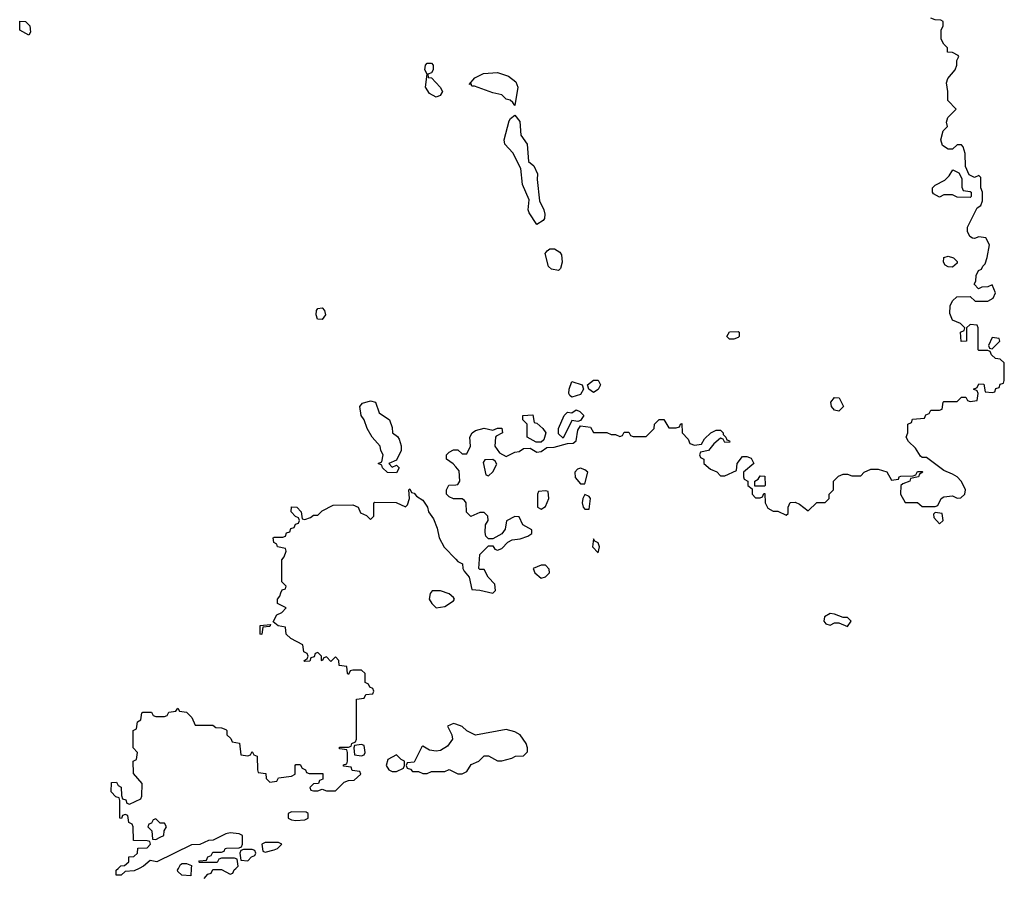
# Model space of a CAD drawing. Header units: inches. Extents: x 2601469 to 2753575, y 449403 to 582909.
# Tile 331 of 350: x 2708008 to 2712506, y 509959 to 513879. Entities that reach past the tile are written whole.
import ezdxf

# ---------------------------------------------------------------- set-up
doc = ezdxf.new("R2010")
doc.units = ezdxf.units.IN
doc.header["$MEASUREMENT"] = 0
for name, color, linetype in [('C7500', 7, 'Continuous'), ('C7501', 7, 'Continuous'), ('C7511', 7, 'Continuous')]:
    doc.layers.add(name, color=color, linetype=linetype)

msp = doc.modelspace()

# ---------------------------------------------------------------- linework, layer by layer
at = {"layer": 'C7500', "color": 4, "elevation": 4}
for points in [[(2708554.4, 510000), (2708531.6, 509988.4), (2708490, 509986), (2708471.6, 509968.4), (2708448.7, 509968.7), (2708448.9, 509991.1), (2708457.8, 510000)], [(2708791.9, 510000), (2708790, 509966), (2708748.4, 509968.4), (2708730, 509986), (2708728.4, 509991.6), (2708733.3, 510000)], [(2708850, 509954), (2708867.3, 509972.7), (2708882, 509978), (2708890, 509994), (2708930, 509994), (2708970, 509974), (2708982, 509978), (2708987.3, 509992.7), (2708995.2, 510000)]]:
    msp.add_lwpolyline(points, dxfattribs=at)
at = {"layer": 'C7501', "color": 4, "elevation": 4}
for points in [[(2708050, 513808), (2708008, 513830), (2708009, 513871), (2708034, 513870), (2708054, 513850), (2708058, 513822)], [(2709910, 513524), (2709880.8, 513540.8), (2709862.6, 513570), (2709869.5, 513629.5), (2709858.4, 513650), (2709862, 513670), (2709870, 513679.1), (2709890, 513680.5), (2709897, 513670), (2709897, 513650), (2709890, 513636), (2709872, 513630), (2709874, 513614), (2709890, 513612), (2709928.7, 513570), (2709939.3, 513550), (2709928.6, 513531.4)], [(2709390, 512509), (2709368.7, 512510), (2709362, 512530), (2709364, 512550), (2709370, 512558), (2709390, 512561), (2709401, 512550), (2709404.7, 512530)], [(2709710, 511834), (2709730, 511842), (2709742, 511830), (2709730, 511808), (2709688.4, 511808.4), (2709666, 511830), (2709662, 511842), (2709646, 511850), (2709662, 511858), (2709668, 511890), (2709658, 511910), (2709655.3, 511930), (2709618, 511970), (2709595.3, 512010), (2709582, 512050), (2709568, 512070), (2709562, 512110), (2709574.6, 512125.4), (2709610, 512136), (2709634, 512130), (2709650, 512082), (2709698, 512050), (2709710, 512014), (2709711.3, 511990), (2709734, 511974), (2709742, 511962), (2709750.9, 511930.9), (2709751, 511910), (2709730, 511866), (2709694, 511850)], [(2709930, 511268.7), (2709892, 511268), (2709883.6, 511256.4), (2709878, 511230), (2709891.3, 511210), (2709910, 511191.3), (2709950, 511196), (2709990, 511222), (2709994, 511230), (2709990, 511238), (2709970, 511255.3)], [(2709110, 511068), (2709106, 511070), (2709106, 511110), (2709154, 511114), (2709150, 511106), (2709118, 511102), (2709114, 511070)], [(2709570, 510566), (2709538, 510562), (2709534, 510550), (2709538, 510518), (2709570, 510514), (2709582, 510518), (2709586, 510530), (2709582, 510562)], [(2709730, 510518), (2709690, 510498), (2709682, 510470), (2709694, 510450), (2709710, 510442), (2709730, 510442), (2709762, 510458), (2709766, 510470), (2709766, 510490), (2709750, 510498)], [(2709250, 510258), (2709234, 510250), (2709234, 510230), (2709250, 510222), (2709270, 510218), (2709310, 510222), (2709326, 510230), (2709326, 510250), (2709316.4, 510256.4)], [(2708630, 510226), (2708618, 510222), (2708610, 510206), (2708598, 510202), (2708594, 510190), (2708611.6, 510171.6), (2708614, 510134), (2708630, 510132), (2708650, 510142), (2708666, 510150), (2708668, 510172), (2708678, 510190), (2708670, 510206), (2708650, 510206)], [(2709190, 510118), (2709130, 510118), (2709114, 510110), (2709118, 510078), (2709130, 510074), (2709170, 510084.7), (2709186, 510090), (2709206, 510110)], [(2709070, 510086), (2709030, 510086), (2709018, 510082), (2709014, 510070), (2709018, 510038), (2709050, 510034), (2709067.3, 510052.7), (2709082, 510058), (2709086, 510070), (2709082, 510082)]]:
    msp.add_lwpolyline(points, close=True, dxfattribs=at)
for points in [[(2710000, 511835.1), (2709988.4, 511848.4), (2709958, 511870), (2709958, 511890), (2709970, 511902), (2709990, 511912), (2710000, 511912)], [(2710000, 511688), (2709990, 511688), (2709970, 511698), (2709958, 511710), (2709958, 511730), (2709968.9, 511751.1), (2710000, 511753.3)], [(2708457.8, 510000), (2708470, 510012), (2708487.3, 510012.7), (2708506, 510030), (2708507.3, 510052.7), (2708530, 510054), (2708546, 510070), (2708547.3, 510092.7), (2708590, 510094), (2708606, 510110), (2708602, 510122), (2708590, 510126), (2708527.3, 510127.3), (2708526, 510190), (2708522, 510202), (2708506, 510210), (2708502, 510242), (2708490, 510246), (2708478, 510242), (2708472.7, 510227.3), (2708466, 510230), (2708466, 510310), (2708462, 510322), (2708447.3, 510327.3), (2708426, 510350), (2708427.3, 510392.7), (2708450, 510394), (2708458, 510378), (2708471.6, 510371.6), (2708472.7, 510332.7), (2708478, 510318), (2708492.7, 510312.7), (2708498, 510298), (2708510, 510294), (2708562, 510318), (2708566, 510330), (2708567.3, 510387.3), (2708527.3, 510432.7), (2708526, 510490), (2708542, 510498), (2708546, 510530), (2708526, 510550), (2708526, 510630), (2708542, 510638), (2708546, 510670), (2708562, 510678), (2708566, 510710), (2708570, 510714), (2708610, 510714), (2708618, 510698), (2708630, 510694), (2708670, 510694), (2708682, 510698), (2708690, 510714), (2708722, 510718), (2708730, 510732), (2708738, 510718), (2708770, 510714), (2708794, 510690), (2708810, 510654), (2708890, 510654), (2708903.6, 510643.6), (2708930, 510642), (2708950, 510634), (2708954, 510630), (2708954, 510610), (2708972.7, 510592.7), (2708978, 510578), (2709012.7, 510572.7), (2709018, 510518), (2709050, 510514), (2709062, 510518), (2709070, 510534), (2709078, 510518), (2709092.7, 510512.7), (2709094, 510450), (2709098, 510438), (2709132.7, 510432.7), (2709134, 510410), (2709150, 510394), (2709182, 510398), (2709190, 510414), (2709250, 510422), (2709266, 510430), (2709266, 510470), (2709270, 510474), (2709290, 510474), (2709298, 510458), (2709314, 510450), (2709318, 510438), (2709330, 510434), (2709392.7, 510432.7), (2709392.7, 510407.3), (2709378, 510402), (2709372.7, 510387.3), (2709350, 510386), (2709334, 510370), (2709338, 510358), (2709350, 510354), (2709370, 510354), (2709390, 510362), (2709410, 510354), (2709450, 510354), (2709490, 510394), (2709510, 510402), (2709536.4, 510403.6), (2709566, 510430), (2709562, 510442), (2709527.3, 510447.3), (2709522, 510462), (2709487.3, 510467.3), (2709487.3, 510472.7), (2709502, 510478), (2709506, 510490), (2709506, 510530), (2709502, 510542), (2709470, 510546), (2709466, 510550), (2709470, 510554), (2709510, 510554), (2709522, 510558), (2709526, 510570), (2709542, 510578), (2709546, 510590), (2709547.3, 510772.7), (2709582, 510778), (2709590, 510794), (2709622, 510798), (2709626, 510810), (2709622, 510822), (2709607.3, 510827.3), (2709602, 510842), (2709586, 510850), (2709586, 510890), (2709570, 510906), (2709530, 510906), (2709518, 510902), (2709510, 510886), (2709506, 510890), (2709502, 510922), (2709467.3, 510927.3), (2709466, 510950), (2709450, 510966), (2709430, 510946), (2709410, 510966), (2709398, 510962), (2709390, 510948), (2709386, 510950), (2709386, 510970), (2709370, 510986), (2709358, 510982), (2709352.7, 510967.3), (2709338, 510962), (2709332.7, 510947.3), (2709310, 510946), (2709308, 510950), (2709322, 510958), (2709326, 510970), (2709322, 510982), (2709306, 510990), (2709302, 511022), (2709246, 511050), (2709226, 511070), (2709222, 511102), (2709188.4, 511108.4), (2709166, 511126), (2709182, 511158), (2709206, 511170), (2709226, 511190), (2709186, 511210), (2709186, 511230), (2709196.4, 511243.6), (2709200.4, 511259.6), (2709207.3, 511272.7), (2709222, 511278), (2709226, 511290), (2709206, 511310), (2709206, 511410), (2709216.4, 511423.6), (2709226, 511450), (2709222, 511462), (2709186, 511470), (2709182, 511482), (2709168.4, 511488.4), (2709166, 511510), (2709170, 511514), (2709210, 511514), (2709222, 511518), (2709227.3, 511532.7), (2709242, 511538), (2709247.3, 511552.7), (2709262, 511558), (2709267.3, 511572.7), (2709282, 511578), (2709286, 511590), (2709282, 511602), (2709267.3, 511607.3), (2709248.7, 511628.7), (2709250, 511652), (2709274, 511650), (2709294, 511630), (2709298, 511598), (2709310, 511594), (2709336.4, 511603.6), (2709350, 511614), (2709370, 511614), (2709390, 511634), (2709440.4, 511659.6), (2709530, 511662), (2709554, 511650), (2709565.4, 511625.4), (2709592, 511612), (2709610, 511594), (2709626, 511610), (2709626, 511670), (2709630, 511674), (2709728.4, 511671.6), (2709770, 511652), (2709779, 511661), (2709788.7, 511690), (2709786, 511730), (2709790, 511734), (2709798, 511718), (2709810, 511714), (2709821, 511701), (2709850, 511682), (2709871, 511650), (2709876, 511630), (2709898, 511598), (2709914.8, 511554.8), (2709924.7, 511510), (2709947.5, 511467.5), (2710000, 511412.5)], [(2710000, 510658.5), (2709990, 510662), (2709962, 510650), (2709982, 510610), (2709984.7, 510590), (2709962, 510558), (2709930, 510538), (2709910, 510535.3), (2709880.4, 510540.4), (2709850, 510558), (2709844.7, 510555.3), (2709810, 510486), (2709778, 510482), (2709774, 510470), (2709778, 510458), (2709792.7, 510452.7), (2709802, 510442), (2709830, 510442), (2709850, 510434), (2709870, 510434), (2709890, 510442), (2709950, 510442), (2709970, 510452), (2710000, 510437)], [(2708995.2, 510000), (2709006, 510010), (2709002, 510042), (2708990, 510046), (2708930, 510046), (2708918, 510042), (2708910, 510026), (2708830, 510026), (2708826, 510030), (2708830, 510034), (2708862, 510038), (2708867.3, 510052.7), (2708882, 510058), (2708890, 510074), (2708930, 510074), (2708942, 510078), (2708946, 510090), (2708952.7, 510092.7), (2709010, 510094), (2709022, 510098), (2709026, 510110), (2709026, 510150), (2709010, 510158), (2708970, 510162), (2708950, 510158), (2708891.6, 510128.4), (2708870, 510128), (2708831.6, 510108.4), (2708792.7, 510107.3), (2708634, 510030), (2708603.6, 510036.4), (2708574, 510010), (2708554.4, 510000)], [(2708733.3, 510000), (2708743.1, 510016.9), (2708750, 510022), (2708770, 510022), (2708792.7, 510012.7), (2708791.9, 510000)]]:
    msp.add_lwpolyline(points, dxfattribs=at)
at = {"layer": 'C7511', "color": 4, "elevation": 4}
for points in [[(2710000, 511912), (2710010, 511912), (2710030, 511894), (2710050, 511894), (2710068, 511930), (2710064, 511970), (2710075.3, 511990), (2710090, 512001), (2710130, 512011), (2710170, 512002), (2710190, 512012), (2710211.3, 512011.3), (2710214, 511990), (2710184.7, 511975.3), (2710182, 511970), (2710178, 511930), (2710199.6, 511899.6), (2710230, 511882), (2710270, 511902), (2710290, 511904.7), (2710310, 511918), (2710339.6, 511919.6), (2710370, 511902), (2710390, 511904.7), (2710416.4, 511923.6), (2710450, 511924.7), (2710510, 511942), (2710536.4, 511943.6), (2710550, 511954), (2710558, 512002), (2710570, 512022), (2710615.9, 512015.9), (2710630, 511992), (2710690, 511992), (2710710, 511982), (2710730, 511982), (2710750, 511974), (2710762, 511978), (2710770, 511994), (2710790, 511994), (2710798, 511978), (2710810, 511974), (2710870, 511974), (2710906, 512010), (2710908, 512030), (2710928.9, 512051.1), (2710950, 512052), (2710972.7, 512012.7), (2711007.3, 512012.7), (2711022, 512018), (2711026, 512030), (2711032.7, 512032.7), (2711034, 511990), (2711062, 511962), (2711070, 511942), (2711090, 511934), (2711122, 511938), (2711136.4, 511963.6), (2711166, 511990), (2711190, 512002), (2711210, 512002), (2711222, 511990), (2711222, 511982), (2711234, 511970), (2711238, 511958), (2711250, 511954), (2711251.6, 511948.4), (2711230, 511946), (2711222, 511962), (2711210, 511966), (2711179.6, 511940.4), (2711154, 511910), (2711118, 511902), (2711114, 511890), (2711118, 511878), (2711134, 511870), (2711134, 511850), (2711163.6, 511823.6), (2711192.7, 511812.7), (2711210, 511794), (2711230, 511794), (2711282, 511818), (2711286, 511850), (2711310, 511882), (2711330, 511882), (2711350, 511874), (2711362, 511850), (2711314, 511810), (2711314, 511790), (2711318, 511778), (2711334, 511770), (2711334, 511750), (2711354, 511734), (2711354, 511710), (2711370, 511694), (2711390, 511694), (2711402, 511698), (2711407.3, 511712.7), (2711412.7, 511712.7), (2711414, 511670), (2711425.4, 511645.4), (2711450, 511632), (2711471.6, 511631.6), (2711510, 511614), (2711518, 511622), (2711518, 511650), (2711527.3, 511672.7), (2711550, 511674), (2711570, 511664.7), (2711610, 511634), (2711650, 511672), (2711687.3, 511672.7), (2711706, 511690), (2711706, 511710), (2711726, 511730), (2711726, 511770), (2711748.4, 511791.6), (2711770, 511802), (2711790, 511802), (2711810, 511794), (2711850, 511794), (2711866, 511810), (2711896.4, 511823.6), (2711930, 511824.7), (2711970, 511812), (2711990, 511774), (2712022, 511778), (2712026, 511790), (2712032.7, 511792.7), (2712090, 511794), (2712102, 511798), (2712110, 511814), (2712130, 511814), (2712134, 511810), (2712118, 511802), (2712114, 511790), (2712078, 511782), (2712074, 511770), (2712042, 511758), (2712034, 511750), (2712032, 511710), (2712052.7, 511672.7), (2712110, 511672), (2712130, 511654), (2712190, 511654), (2712202, 511658), (2712218, 511690), (2712230, 511698), (2712270, 511702), (2712290, 511692), (2712307.3, 511692.7), (2712326, 511710), (2712328, 511730), (2712319, 511750), (2712308.7, 511770), (2712290, 511788.7), (2712270, 511802), (2712230, 511818), (2712150, 511878), (2712130, 511878), (2712123.1, 511883.1), (2712100.4, 511920.4), (2712068, 511950), (2712058, 511970), (2712066, 511990), (2712066, 512030), (2712082, 512038), (2712087.3, 512052.7), (2712142, 512058), (2712147.3, 512072.7), (2712162, 512078), (2712170, 512094), (2712210, 512094), (2712222, 512098), (2712226, 512130), (2712230, 512134), (2712290, 512134), (2712310, 512154), (2712330, 512154), (2712338, 512138), (2712350, 512134), (2712382, 512138), (2712386, 512170), (2712382, 512182), (2712366, 512190), (2712382, 512198), (2712390, 512214), (2712412.7, 512212.7), (2712418, 512178), (2712450, 512174), (2712462, 512178), (2712467.3, 512192.7), (2712482, 512198), (2712487.3, 512212.7), (2712502, 512218), (2712506, 512230), (2712506, 512310), (2712487.3, 512327.3), (2712466, 512330), (2712447.3, 512347.3), (2712442, 512362), (2712430, 512366), (2712390, 512366), (2712386, 512370), (2712386, 512470), (2712382, 512482), (2712350, 512486), (2712334, 512470), (2712334, 512410), (2712308.4, 512408.4), (2712306, 512450), (2712322, 512458), (2712326, 512470), (2712306, 512490), (2712270, 512506), (2712256.4, 512536.4), (2712258, 512570), (2712270, 512594), (2712288.4, 512611.6), (2712350, 512614), (2712372.7, 512592.7), (2712430, 512592), (2712454.6, 512605.4), (2712466, 512630), (2712450, 512666), (2712430, 512658), (2712403.6, 512656.4), (2712388, 512648), (2712368, 512670), (2712376.4, 512683.6), (2712378, 512710), (2712388.4, 512731.6), (2712402, 512738), (2712407.3, 512752.7), (2712418, 512762), (2712428.4, 512791.6), (2712438, 512850), (2712422, 512882), (2712390, 512886), (2712370, 512878), (2712360.4, 512880.4), (2712348, 512888), (2712338, 512910), (2712338, 512930), (2712348.4, 512951.6), (2712382, 513018), (2712398, 513030), (2712406, 513050), (2712406, 513090), (2712398, 513110), (2712398, 513158), (2712390, 513166), (2712370, 513158), (2712346, 513170), (2712328, 513208), (2712327.3, 513267.3), (2712318, 513298), (2712310, 513306), (2712290, 513306), (2712270, 513286), (2712250, 513286), (2712224, 513304), (2712215.3, 513330), (2712226, 513370), (2712246, 513390), (2712242, 513410), (2712248.4, 513431.6), (2712286, 513470), (2712248.7, 513508.7), (2712248.7, 513550), (2712242, 513590), (2712248, 513610), (2712282, 513650), (2712288.7, 513670), (2712288.7, 513691.3), (2712298, 513710), (2712295.3, 513715.3), (2712270, 513728), (2712246, 513730), (2712246, 513750), (2712230, 513766), (2712218, 513790), (2712218, 513830), (2712226, 513850), (2712226, 513870), (2712216.4, 513876.4), (2712190, 513878), (2712170, 513886)], [(2710000, 511753.3), (2710010, 511754), (2710018, 511770), (2710016.4, 511816.4), (2710000, 511835.1)], [(2710000, 511412.5), (2710010, 511402), (2710031.3, 511391.3), (2710032, 511370), (2710038, 511358), (2710062, 511330), (2710074, 511274), (2710110, 511271.3), (2710170, 511258), (2710182, 511270), (2710178, 511298), (2710148, 511330), (2710130, 511366), (2710110, 511366), (2710106, 511370), (2710110, 511434), (2710150, 511474), (2710170, 511474), (2710178, 511458), (2710190, 511454), (2710210, 511462), (2710238, 511490), (2710258, 511502), (2710293.6, 511506.4), (2710330, 511518), (2710348, 511530), (2710347.3, 511547.3), (2710306, 511570), (2710290, 511606), (2710270, 511608), (2710232, 511588), (2710226, 511550), (2710210.9, 511529.1), (2710170, 511506), (2710150, 511506), (2710138, 511518), (2710134.6, 511534.6), (2710135.3, 511570), (2710148, 511590), (2710146, 511610), (2710130, 511626), (2710110, 511626), (2710068.4, 511608.4), (2710048.4, 511628.4), (2710048, 511670), (2710040.4, 511680.4), (2710030, 511688), (2710000, 511688)], [(2710000, 510437), (2710010, 510432), (2710030, 510432), (2710050, 510442), (2710070, 510474), (2710106, 510490), (2710130, 510514), (2710150, 510514), (2710190, 510492), (2710210, 510491.3), (2710256.4, 510503.6), (2710272.7, 510512.7), (2710310, 510514), (2710327.3, 510532.7), (2710328, 510550), (2710322, 510570), (2710294, 510610), (2710270, 510624), (2710230, 510634), (2710090, 510608), (2710050, 510628), (2710030, 510648), (2710000, 510658.5)]]:
    msp.add_lwpolyline(points, dxfattribs=at)
for points in [[(2710270, 513486), (2710260.4, 513500.4), (2710248, 513510), (2710230, 513514.5), (2710210, 513535.1), (2710170, 513543.6), (2710086, 513574), (2710074, 513574), (2710070, 513586), (2710062, 513582), (2710087.2, 513612.7), (2710127.2, 513632.8), (2710190, 513636.4), (2710240.3, 513620.3), (2710274.9, 513594.9), (2710284.4, 513570)], [(2710370, 512942), (2710335.3, 512995.3), (2710331.6, 513010), (2710335.6, 513055.6), (2710305.1, 513125.1), (2710298, 513198), (2710260.5, 513270), (2710223.6, 513310), (2710220.5, 513330), (2710244.4, 513415.6), (2710250, 513426.8), (2710270, 513442), (2710293.5, 513413.5), (2710297.6, 513350), (2710327, 513310), (2710333, 513230), (2710356.3, 513210), (2710373.8, 513173.8), (2710372.5, 513147.5), (2710382, 513050), (2710402.6, 513010), (2710406.7, 512990), (2710405.5, 512970), (2710398.9, 512961.1)], [(2712350, 513066), (2712290, 513068), (2712270, 513078), (2712230, 513078), (2712210, 513068), (2712183.1, 513083.1), (2712178, 513090), (2712178, 513110), (2712190, 513122), (2712234.6, 513145.4), (2712254.6, 513165.4), (2712271.6, 513191.6), (2712298, 513178), (2712312, 513152), (2712312.7, 513112.7), (2712318, 513098), (2712350, 513094), (2712354, 513090), (2712354, 513070)], [(2710470, 512732.3), (2710438, 512738), (2710423.6, 512750), (2710409, 512810), (2710417.2, 512822.8), (2710429.3, 512830.7), (2710450.5, 512830.5), (2710476.1, 512816.1), (2710483.8, 512803.8), (2710486.7, 512770), (2710478, 512742)], [(2712270, 512748), (2712248.9, 512748.9), (2712236.4, 512756.4), (2712228, 512770), (2712230, 512792), (2712250, 512798), (2712274, 512790), (2712290, 512774), (2712290, 512766)], [(2711250, 512418), (2711238, 512430), (2711250, 512452), (2711290, 512454), (2711294, 512450), (2711294, 512430), (2711290, 512426), (2711270, 512418)], [(2712450, 512426), (2712434, 512390), (2712438, 512378), (2712450, 512374), (2712486, 512410), (2712482, 512422)], [(2710530, 512152.7), (2710521, 512161), (2710517, 512170), (2710518.4, 512190), (2710530, 512224.7), (2710578, 512210), (2710584, 512190), (2710570, 512166)], [(2710630, 512175.3), (2710608, 512190), (2710602, 512210), (2710630, 512231.3), (2710650.7, 512230.7), (2710662, 512210), (2710650, 512188)], [(2711750, 512089), (2711730, 512094), (2711717.2, 512110), (2711714, 512130), (2711730, 512151.3), (2711751, 512151), (2711771.1, 512111.1)], [(2710368, 511948), (2710326, 511970), (2710326, 512030), (2710306, 512050), (2710306, 512070), (2710352.7, 512072.7), (2710358, 512038), (2710370, 512034), (2710398, 512010), (2710411.3, 511990), (2710402, 511958), (2710390, 511948)], [(2710558, 512042), (2710530, 512046), (2710490, 511966), (2710470, 511986), (2710468.7, 512010), (2710495.3, 512070), (2710510, 512084.7), (2710530, 512081), (2710550, 512094.8), (2710567.3, 512087.3), (2710584.7, 512070), (2710579.8, 512060.2), (2710570, 512046)], [(2710170, 511868), (2710132.7, 511867.3), (2710124.7, 511855.3), (2710138, 511798), (2710150, 511794), (2710170, 511812), (2710187.3, 511847.3), (2710180.4, 511860.4)], [(2710570, 511829), (2710556, 511824), (2710544.7, 511810), (2710546, 511786), (2710570, 511758), (2710590, 511758), (2710602.7, 511810), (2710590, 511820.9)], [(2711366, 511746), (2711366, 511770), (2711382, 511778), (2711390, 511794), (2711411.6, 511791.6), (2711414, 511750), (2711410, 511746)], [(2710410, 511726), (2710378, 511722), (2710374, 511710), (2710374, 511650), (2710390, 511642), (2710410, 511654), (2710426, 511690), (2710422, 511722)], [(2710590, 511708), (2710581, 511690), (2710578, 511670), (2710582, 511650), (2710590, 511642), (2710610, 511642), (2710615.1, 511690), (2710610, 511699)], [(2712190, 511626), (2712182, 511618), (2712183.6, 511603.6), (2712210, 511574), (2712226, 511590), (2712222, 511622)], [(2710630, 511506), (2710624.7, 511470), (2710650, 511442), (2710657.2, 511470), (2710650, 511488), (2710635.3, 511495.3)], [(2710410, 511386), (2710390, 511386), (2710354, 511370), (2710362, 511350), (2710390, 511326), (2710410, 511332), (2710428, 511350), (2710427.3, 511367.3)], [(2711710, 511164), (2711684.7, 511150), (2711681, 511130), (2711690, 511118), (2711710, 511111.3), (2711730, 511122), (2711750, 511122), (2711790, 511104.7), (2711806, 511130), (2711790, 511146), (2711770, 511146), (2711730, 511162)]]:
    msp.add_lwpolyline(points, close=True, dxfattribs=at)

doc.saveas('drawing.dxf')
